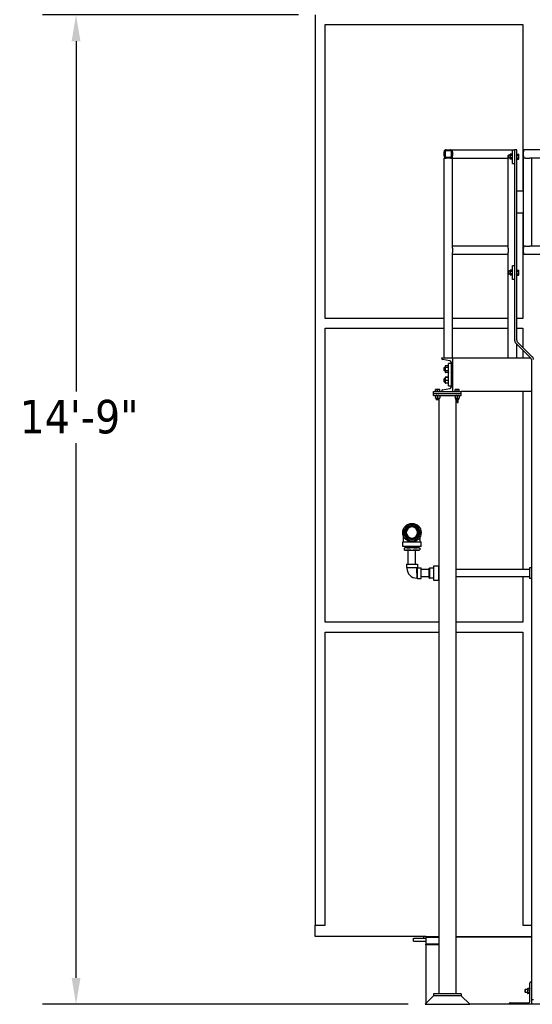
# Model space of a CAD drawing. Header units: inches. Extents: x 36 to 1719, y -84 to 1122.
# Tile 392 of 550: x 1273 to 1365, y 239 to 415. Entities that reach past the tile are written whole.
import ezdxf

# ---------------------------------------------------------------- set-up
doc = ezdxf.new("R2010")
doc.units = ezdxf.units.IN
doc.header["$LTSCALE"] = 48
doc.header["$MEASUREMENT"] = 0
doc.layers.add('Dimension (ANSI)', color=7, linetype='Continuous', lineweight=25)
doc.layers.add('Visible (ANSI)', color=7, linetype='Continuous', lineweight=30)
doc.styles.add('Note Text (ANSI)', font='tahoma.ttf')
doc.dimstyles.new('Architectural (ANSI)', dxfattribs={"dimscale": 48, "dimtxt": 0.125, "dimasz": 0.098425, "dimexe": 0.125, "dimexo": 0.0625, "dimgap": 0.031496, "dimtad": 0, "dimtih": 1, "dimtoh": 1, "dimdec": 4, "dimrnd": 1e-08, "dimzin": 3, "dimdsep": 46, "dimlunit": 4, "dimtxsty": 'Note Text (ANSI)', "dimcen": 0.09, "dimdle": 0.393701, "dimclrd": 256, "dimclre": 256, "dimclrt": 256, "dimadec": 0, "dimazin": 3, "dimtfac": 0.96, "dimtofl": 0, "dimtmove": 0, "dimatfit": 3, "dimfxl": 1, "dimfrac": 2, "dimtolj": 1, "dimtzin": 12, "dimlwd": -1, "dimlwe": -1, "dimarcsym": 0})

# ---------------------------------------------------------------- blocks, each defined once
blk = doc.blocks.new('*D20')
at = {"layer": 'Defpoints', "color": 0, "transparency": 16777216}
for p in [(1326.29, 416.11), (1283.45, 239.11), (1345.95, 239.11)]:
    blk.add_point(p, dxfattribs=at)
at = {"layer": 'Dimension (ANSI)', "transparency": 16777216}
for p, q in [((1323.29, 416.11), (1277.45, 416.11)), ((1283.45, 411.39), (1283.45, 348.74)), ((1283.45, 243.83), (1283.45, 339.48)), ((1342.95, 239.11), (1277.45, 239.11))]:
    blk.add_line(p, q, dxfattribs=at)
for points in [[(1282.66, 411.39), (1284.24, 411.39), (1283.45, 416.11)], [(1282.66, 243.83), (1284.24, 243.83), (1283.45, 239.11)]]:
    blk.add_solid(points, dxfattribs=at)
at = {"layer": 'Dimension (ANSI)', "transparency": 16777216, "insert": (1273.35, 347.23), "char_height": 6, "attachment_point": 1, "style": 'Note Text (ANSI)'}
blk.add_mtext('\\A1;14\'-9"', dxfattribs=at)

msp = doc.modelspace()

# ---------------------------------------------------------------- linework, layer by layer
at = {"layer": 'Visible (ANSI)'}
for p, q in [((1326.28662, 416.10943), (1326.28662, 253.24343)), ((1328.03662, 414.35943), (1363.43617, 414.35943)), ((1328.03662, 361.77609), (1328.03662, 414.35943)), ((1363.43617, 414.35943), (1363.43617, 384.60943)), ((1349.36662, 390.85943), (1349.36662, 391.60943)), ((1349.55412, 391.60943), (1349.55412, 390.85943)), ((1349.74162, 391.98443), (1350.49162, 391.98443)), ((1350.49162, 391.79693), (1349.74162, 391.79693)), ((1350.67912, 390.85943), (1350.67912, 391.60943)), ((1350.86662, 391.98443), (1361.61662, 391.98443)), ((1350.86662, 391.60943), (1350.86662, 391.98443)), ((1350.86662, 391.60943), (1350.86662, 390.85943)), ((1350.86662, 391.60943), (1350.86662, 390.85943)), ((1361.17862, 391.10943), (1361.21211, 391.16744)), ((1361.17862, 391.10943), (1361.17862, 391.05919)), ((1361.17862, 391.05919), (1361.17862, 390.73443)), ((1361.58313, 391.16744), (1361.21211, 391.16744)), ((1361.61662, 391.10943), (1361.58313, 391.16744)), ((1361.61662, 389.48443), (1361.61662, 391.98443)), ((1361.61662, 391.98443), (1361.99162, 391.98443)), ((1362.36662, 391.98443), (1361.99162, 391.98443)), ((1361.99162, 391.98443), (1361.99162, 357.88976)), ((1362.36662, 357.88976), (1362.36662, 391.98443)), ((1362.36662, 391.05919), (1362.36662, 391.16744)), ((1362.36662, 391.16744), (1362.69713, 391.16744)), ((1362.36662, 391.10943), (1362.36662, 391.10943)), ((1362.36662, 390.95093), (1362.36662, 391.05919)), ((1362.73062, 391.10943), (1362.69713, 391.16744)), ((1362.73062, 391.05919), (1362.73062, 391.10943)), ((1362.73062, 390.73443), (1362.73062, 391.05919)), ((1385.57214, 391.98443), (1363.57214, 391.98443)), ((1363.57214, 391.98443), (1363.57214, 391.60943)), ((1363.57214, 390.85943), (1363.57214, 391.60943)), ((1349.36662, 354.73443), (1349.36662, 390.48443)), ((1349.36662, 390.48443), (1349.74162, 390.48443)), ((1349.74162, 390.67193), (1350.49162, 390.67193)), ((1350.49162, 390.48443), (1349.74162, 390.48443)), ((1350.49162, 390.48443), (1349.74162, 390.48443)), ((1350.49162, 390.48443), (1350.86662, 390.48443)), ((1350.86662, 390.48443), (1350.86662, 390.85943)), ((1350.86662, 374.73443), (1350.86662, 390.48443)), ((1350.86662, 390.48443), (1360.86662, 390.48443)), ((1360.86662, 390.93724), (1360.91239, 390.98443)), ((1360.86662, 390.53162), (1360.86662, 390.93724)), ((1360.86662, 390.53162), (1360.91239, 390.48443)), ((1360.86662, 374.73443), (1360.86662, 390.48443)), ((1360.86662, 390.48443), (1360.91239, 390.48443)), ((1360.91239, 390.98443), (1360.91239, 390.48443)), ((1361.17862, 390.98443), (1360.91239, 390.98443)), ((1361.17862, 390.48443), (1360.91239, 390.48443)), ((1361.17862, 390.73443), (1361.17862, 390.40967)), ((1361.17862, 390.40967), (1361.17862, 390.35943)), ((1361.17862, 390.35943), (1361.21211, 390.30141)), ((1361.58313, 390.95093), (1361.21211, 390.95093)), ((1361.58313, 390.51792), (1361.21211, 390.51792)), ((1361.58313, 390.30141), (1361.21211, 390.30141)), ((1361.61662, 390.35943), (1361.58313, 390.30141)), ((1361.61662, 389.48443), (1361.99162, 389.48443)), ((1362.36662, 390.95093), (1362.69713, 390.95093)), ((1362.36662, 390.73443), (1362.36662, 390.95093)), ((1362.36662, 390.51792), (1362.36662, 390.73443)), ((1362.36662, 390.51792), (1362.69713, 390.51792)), ((1362.36662, 390.40967), (1362.36662, 390.51792)), ((1362.36662, 390.30141), (1362.36662, 390.40967)), ((1362.36662, 390.35943), (1362.36662, 390.35943)), ((1362.36662, 390.30141), (1362.69713, 390.30141)), ((1362.73062, 390.35943), (1362.69713, 390.30141)), ((1362.73062, 390.40967), (1362.73062, 390.73443)), ((1362.73062, 390.35943), (1362.73062, 390.40967)), ((1363.57214, 390.85943), (1363.57214, 390.48443)), ((1363.57214, 374.73443), (1363.57214, 390.48443)), ((1363.94714, 390.48443), (1363.57214, 390.48443)), ((1363.94714, 390.48443), (1364.69714, 390.48443)), ((1365.07214, 390.48443), (1364.69714, 390.48443)), ((1384.07214, 390.48443), (1365.07214, 390.48443)), ((1365.07214, 374.73443), (1365.07214, 390.48443)), ((1362.36662, 384.60943), (1363.57214, 384.60943)), ((1363.57214, 380.60943), (1362.36662, 380.60943)), ((1363.43617, 380.60943), (1363.43617, 361.77609)), ((1360.86662, 374.73443), (1350.86662, 374.73443)), ((1350.86662, 374.35943), (1350.86662, 374.73443)), ((1350.86662, 374.35943), (1350.86662, 373.60943)), ((1350.86662, 373.23443), (1350.86662, 373.60943)), ((1360.86662, 374.35943), (1360.86662, 374.73443)), ((1360.86662, 374.35943), (1360.86662, 373.60943)), ((1360.86662, 373.23443), (1360.86662, 373.60943)), ((1363.57214, 374.73443), (1363.57214, 374.35943)), ((1363.94714, 374.73443), (1363.57214, 374.73443)), ((1363.57214, 373.60943), (1363.57214, 374.35943)), ((1363.57214, 373.60943), (1363.57214, 373.23443)), ((1363.94714, 374.73443), (1364.69714, 374.73443)), ((1365.07214, 374.73443), (1364.69714, 374.73443)), ((1384.07214, 374.73443), (1365.07214, 374.73443)), ((1350.86662, 354.73443), (1350.86662, 373.23443)), ((1360.86662, 373.23443), (1350.86662, 373.23443)), ((1360.86662, 370.18724), (1360.86662, 373.23443)), ((1385.57214, 373.23443), (1363.57214, 373.23443)), ((1360.86662, 370.18724), (1360.91239, 370.23443)), ((1360.86662, 369.78162), (1360.86662, 370.18724)), ((1360.91239, 370.23443), (1360.91239, 369.73443)), ((1361.17862, 370.23443), (1360.91239, 370.23443)), ((1361.17862, 370.35943), (1361.21211, 370.41744)), ((1361.17862, 370.35943), (1361.17862, 370.30919)), ((1361.17862, 370.30919), (1361.17862, 369.98443)), ((1361.17862, 369.98443), (1361.17862, 369.65967)), ((1361.58313, 370.41744), (1361.21211, 370.41744)), ((1361.58313, 370.20093), (1361.21211, 370.20093)), ((1361.61662, 370.35943), (1361.58313, 370.41744)), ((1361.99162, 371.23443), (1361.61662, 371.23443)), ((1361.61662, 368.73443), (1361.61662, 371.23443)), ((1362.36662, 370.30919), (1362.36662, 370.41744)), ((1362.36662, 370.41744), (1362.69713, 370.41744)), ((1362.36662, 370.35943), (1362.36662, 370.35943)), ((1362.36662, 370.20093), (1362.36662, 370.30919)), ((1362.36662, 370.20093), (1362.69713, 370.20093)), ((1362.36662, 369.98443), (1362.36662, 370.20093)), ((1362.36662, 369.76792), (1362.36662, 369.98443)), ((1362.73062, 370.35943), (1362.69713, 370.41744)), ((1362.73062, 370.30919), (1362.73062, 370.35943)), ((1362.73062, 369.98443), (1362.73062, 370.30919)), ((1362.73062, 369.65967), (1362.73062, 369.98443)), ((1360.86662, 369.78162), (1360.91239, 369.73443)), ((1360.86662, 354.73443), (1360.86662, 369.78162)), ((1361.17862, 369.73443), (1360.91239, 369.73443)), ((1361.17862, 369.65967), (1361.17862, 369.60943)), ((1361.17862, 369.60943), (1361.21211, 369.55141)), ((1361.58313, 369.76792), (1361.21211, 369.76792)), ((1361.58313, 369.55141), (1361.21211, 369.55141)), ((1361.61662, 369.60943), (1361.58313, 369.55141)), ((1361.99162, 368.73443), (1361.61662, 368.73443)), ((1362.36662, 369.76792), (1362.69713, 369.76792)), ((1362.36662, 369.65967), (1362.36662, 369.76792)), ((1362.36662, 369.55141), (1362.36662, 369.65967)), ((1362.36662, 369.60943), (1362.36662, 369.60943)), ((1362.36662, 369.55141), (1362.69713, 369.55141)), ((1362.73062, 369.60943), (1362.69713, 369.55141)), ((1362.73062, 369.60943), (1362.73062, 369.65967)), ((1349.36662, 361.77609), (1328.03662, 361.77609)), ((1360.86662, 361.77609), (1350.86662, 361.77609)), ((1363.43617, 361.77609), (1362.36662, 361.77609)), ((1328.03662, 360.02609), (1349.36662, 360.02609)), ((1328.03662, 307.44276), (1328.03662, 360.02609)), ((1350.86662, 360.02609), (1360.86662, 360.02609)), ((1362.36662, 360.02609), (1363.43617, 360.02609)), ((1363.43617, 360.02609), (1363.43617, 356.66488)), ((1365.14695, 354.9541), (1362.47645, 357.62459)), ((1362.21129, 357.35943), (1364.88178, 354.68893)), ((1362.36662, 354.73443), (1362.36662, 357.2041)), ((1363.43617, 356.13455), (1363.43617, 354.73443)), ((1348.94662, 354.61341), (1348.94662, 354.73443)), ((1348.94662, 354.73443), (1350.86662, 354.73443)), ((1350.38023, 354.22832), (1349.08981, 354.44426)), ((1350.86662, 354.73443), (1350.86662, 348.73443)), ((1350.86662, 354.73443), (1364.83629, 354.73443)), ((1350.86662, 354.73443), (1350.86662, 354.61341)), ((1364.99162, 354.42377), (1364.99162, 239.98443)), ((1349.36662, 352.99116), (1349.4207, 353.04693)), ((1349.36662, 352.4777), (1349.36662, 352.99116)), ((1349.36662, 352.4777), (1349.4207, 352.42193)), ((1349.4207, 353.04693), (1349.4207, 352.42193)), ((1349.55762, 353.04693), (1349.4207, 353.04693)), ((1349.55762, 352.42193), (1349.4207, 352.42193)), ((1349.55762, 353.26543), (1349.59593, 353.34757)), ((1349.55762, 353.26543), (1349.55762, 353.19429)), ((1349.55762, 353.19429), (1349.55762, 352.73443)), ((1349.55762, 352.73443), (1349.55762, 352.27457)), ((1349.55762, 352.27457), (1349.55762, 352.20343)), ((1350.12831, 353.34757), (1349.59593, 353.34757)), ((1350.12831, 353.041), (1349.59593, 353.041)), ((1350.12831, 352.42785), (1349.59593, 352.42785)), ((1350.16662, 353.26543), (1350.12831, 353.34757)), ((1350.16662, 349.73443), (1350.16662, 353.73443)), ((1350.66662, 353.73443), (1350.16662, 353.73443)), ((1350.66662, 349.57883), (1350.66662, 353.89003)), ((1349.36662, 350.99116), (1349.4207, 351.04693)), ((1349.36662, 350.4777), (1349.36662, 350.99116)), ((1349.4207, 351.04693), (1349.4207, 350.42193)), ((1349.55762, 351.04693), (1349.4207, 351.04693)), ((1349.55762, 352.20343), (1349.59593, 352.12128)), ((1349.55762, 351.26543), (1349.55772, 351.26563)), ((1349.55762, 351.26543), (1349.55762, 351.26522)), ((1349.55762, 351.26522), (1349.55762, 350.98705)), ((1349.55762, 350.98705), (1349.55762, 350.45625)), ((1350.12831, 352.12128), (1349.59593, 352.12128)), ((1350.12831, 351.27374), (1349.59593, 351.27374)), ((1350.12831, 351.2567), (1349.59593, 351.2567)), ((1350.12831, 350.71739), (1349.59593, 350.71739)), ((1350.16662, 352.20343), (1350.12831, 352.12128)), ((1350.16662, 351.26543), (1350.16652, 351.26563)), ((1347.44662, 348.73443), (1352.44662, 348.73443)), ((1347.44662, 348.35943), (1347.44662, 348.73443)), ((1348.00912, 349.09843), (1347.82162, 349.09843)), ((1347.82162, 348.73443), (1347.82162, 349.06494)), ((1348.00912, 348.73443), (1347.82162, 348.73443)), ((1347.82162, 348.73443), (1347.82162, 348.73443)), ((1348.38412, 349.09843), (1348.00912, 349.09843)), ((1348.19662, 348.73443), (1348.00912, 348.73443)), ((1348.19662, 348.73443), (1348.19662, 349.06494)), ((1348.38412, 348.73443), (1348.19662, 348.73443)), ((1348.57162, 349.09843), (1348.38412, 349.09843)), ((1348.57162, 348.73443), (1348.38412, 348.73443)), ((1348.57162, 348.73443), (1348.57162, 349.06494)), ((1348.57162, 348.73443), (1348.57162, 348.73443)), ((1348.94662, 348.73443), (1348.94662, 348.85544)), ((1349.08981, 349.02459), (1350.38023, 349.24053)), ((1349.36662, 350.4777), (1349.4207, 350.42193)), ((1349.55762, 350.42193), (1349.4207, 350.42193)), ((1349.55762, 350.45625), (1349.55762, 350.20343)), ((1349.55762, 350.20343), (1349.55772, 350.20322)), ((1350.12831, 350.19511), (1349.59593, 350.19511)), ((1350.16662, 350.20343), (1350.16652, 350.20322)), ((1350.16662, 349.73443), (1350.66662, 349.73443)), ((1350.86662, 348.85544), (1350.86662, 348.73443)), ((1351.50912, 349.09843), (1351.32162, 349.09843)), ((1351.32162, 348.73443), (1351.32162, 349.06494)), ((1351.50912, 348.73443), (1351.32162, 348.73443)), ((1351.32162, 348.73443), (1351.32162, 348.73443)), ((1351.88412, 349.09843), (1351.50912, 349.09843)), ((1351.69662, 348.73443), (1351.50912, 348.73443)), ((1351.69662, 348.73443), (1351.69662, 349.06494)), ((1351.88412, 348.73443), (1351.69662, 348.73443)), ((1352.07162, 349.09843), (1351.88412, 349.09843)), ((1352.07162, 348.73443), (1351.88412, 348.73443)), ((1352.07162, 348.73443), (1352.07162, 349.06494)), ((1352.07162, 348.73443), (1352.07162, 348.73443)), ((1364.99162, 348.73443), (1352.44662, 348.73443)), ((1352.44662, 348.35943), (1352.44662, 348.73443)), ((1363.43617, 348.73443), (1363.43617, 316.89657)), ((1347.44662, 348.35943), (1352.44662, 348.35943)), ((1347.44662, 348.35943), (1352.44662, 348.35943)), ((1347.44662, 347.98443), (1347.44662, 348.35943)), ((1347.44662, 347.98443), (1352.44662, 347.98443)), ((1347.82162, 347.95093), (1347.82162, 347.57992)), ((1347.82162, 347.54643), (1348.00912, 347.54643)), ((1347.94662, 347.54643), (1347.94662, 347.2802)), ((1347.99381, 347.23443), (1347.94662, 347.2802)), ((1347.94662, 347.2802), (1348.44662, 347.2802)), ((1348.39943, 347.23443), (1347.99381, 347.23443)), ((1348.00912, 347.54643), (1348.38412, 347.54643)), ((1348.19662, 347.95093), (1348.19662, 347.57992)), ((1348.38412, 347.54643), (1348.57162, 347.54643)), ((1348.39943, 347.23443), (1348.44662, 347.2802)), ((1348.44662, 347.54643), (1348.44662, 347.2802)), ((1348.44662, 347.2802), (1348.44662, 240.98443)), ((1348.57162, 347.95093), (1348.57162, 347.57992)), ((1351.32162, 347.95093), (1351.32162, 347.57992)), ((1351.32162, 347.54643), (1351.50912, 347.54643)), ((1351.44662, 347.54643), (1351.44662, 347.2802)), ((1351.44662, 347.2802), (1351.44662, 240.98443)), ((1351.49381, 347.23443), (1351.44662, 347.2802)), ((1351.44662, 347.2802), (1351.94662, 347.2802)), ((1351.89943, 347.23443), (1351.49381, 347.23443)), ((1351.50912, 347.54643), (1351.88412, 347.54643)), ((1351.67862, 347.23443), (1351.67862, 346.85443)), ((1351.69662, 347.95093), (1351.69662, 347.57992)), ((1351.86662, 346.73443), (1351.86662, 347.23443)), ((1351.88412, 347.54643), (1352.07162, 347.54643)), ((1351.89943, 347.23443), (1351.94662, 347.2802)), ((1351.94662, 347.54643), (1351.94662, 347.2802)), ((1352.07162, 347.95093), (1352.07162, 347.57992)), ((1352.44662, 347.98443), (1352.44662, 348.35943)), ((1351.79862, 346.73443), (1351.86662, 346.73443)), ((1343.50537, 324.50535), (1343.50537, 324.59947)), ((1343.69287, 324.59947), (1343.69287, 324.50535)), ((1342.11912, 321.83407), (1342.11912, 322.78752)), ((1343.50537, 322.38866), (1343.50537, 322.48278)), ((1343.69287, 322.48278), (1343.69287, 322.38866)), ((1345.07912, 321.83407), (1345.07912, 322.78752)), ((1341.95912, 320.99407), (1341.95912, 321.83407)), ((1341.95912, 321.83407), (1345.23912, 321.83407)), ((1345.23912, 320.99407), (1341.95912, 320.99407)), ((1342.34912, 320.74407), (1342.18475, 320.70002)), ((1342.18475, 320.70002), (1342.18475, 320.41311)), ((1342.51659, 320.74407), (1342.34912, 320.74407)), ((1342.42254, 320.99407), (1342.41162, 320.74407)), ((1343.59912, 320.74407), (1342.51659, 320.74407)), ((1344.68165, 320.74407), (1343.59912, 320.74407)), ((1344.84912, 320.74407), (1344.68165, 320.74407)), ((1344.7757, 320.99407), (1344.78662, 320.74407)), ((1344.84912, 320.74407), (1345.01349, 320.70002)), ((1345.01349, 320.70002), (1345.01349, 320.41311)), ((1345.23912, 320.99407), (1345.23912, 321.83407)), ((1342.34912, 320.36907), (1342.18475, 320.41311)), ((1342.34912, 320.36907), (1342.51659, 320.36907)), ((1342.51659, 320.36907), (1343.59912, 320.36907)), ((1342.94162, 317.86907), (1342.94162, 320.36907)), ((1343.59912, 320.36907), (1344.68165, 320.36907)), ((1344.25662, 317.86907), (1344.25662, 320.36907)), ((1344.68165, 320.36907), (1344.84912, 320.36907)), ((1344.84912, 320.36907), (1345.01349, 320.41311)), ((1342.62412, 317.86907), (1342.62412, 317.24907)), ((1342.62412, 317.86907), (1344.57412, 317.86907)), ((1342.62412, 317.24907), (1344.57412, 317.24907)), ((1342.70912, 317.24907), (1342.70912, 317.11907)), ((1344.47912, 317.11907), (1344.48912, 317.12907)), ((1344.47912, 316.23657), (1344.47912, 317.11907)), ((1344.48912, 317.24907), (1344.48912, 317.12907)), ((1344.48912, 317.12907), (1344.60912, 317.12907)), ((1344.57412, 317.86907), (1344.57412, 317.24907)), ((1344.60912, 317.21407), (1345.22912, 317.21407)), ((1344.60912, 315.26407), (1344.60912, 317.21407)), ((1345.22912, 315.26407), (1345.22912, 317.21407)), ((1346.7135, 317.12344), (1346.72913, 317.13907)), ((1346.7135, 315.35469), (1346.7135, 317.12344)), ((1346.72913, 317.13907), (1346.72913, 315.33907)), ((1347.4385, 317.13907), (1346.72913, 317.13907)), ((1347.4385, 317.13907), (1347.4535, 317.15407)), ((1347.4385, 317.13907), (1347.4385, 315.33907)), ((1347.4535, 317.48907), (1347.4535, 317.12295)), ((1347.4535, 317.12295), (1347.4535, 316.23907)), ((1348.40987, 317.48907), (1347.47213, 317.48907)), ((1348.4285, 317.12295), (1348.4285, 317.48907)), ((1348.4285, 316.23907), (1348.4285, 317.12295)), ((1364.99162, 317.21407), (1364.65662, 317.21407)), ((1364.65662, 317.21407), (1364.65662, 315.26407)), ((1344.48335, 316.23657), (1344.48257, 315.34407)), ((1344.48258, 315.34907), (1344.60912, 315.34907)), ((1344.60912, 315.26407), (1345.22912, 315.26407)), ((1346.7135, 316.89657), (1345.22912, 316.89657)), ((1346.7135, 315.58157), (1345.22912, 315.58157)), ((1346.7135, 315.35469), (1346.72913, 315.33907)), ((1347.4385, 315.33907), (1346.72913, 315.33907)), ((1347.4385, 315.33907), (1347.4535, 315.32407)), ((1347.4535, 316.23907), (1347.4535, 315.35518)), ((1347.4535, 315.35518), (1347.4535, 314.98907)), ((1348.4285, 316.88149), (1348.44662, 316.88206)), ((1348.4285, 315.35518), (1348.4285, 316.23907)), ((1348.4285, 315.59664), (1348.44662, 315.59607)), ((1348.4285, 314.98907), (1348.4285, 315.35518)), ((1364.65662, 316.89657), (1351.44662, 316.89657)), ((1364.65662, 315.58157), (1351.44662, 315.58157)), ((1363.43617, 315.58157), (1363.43617, 307.44276)), ((1364.99162, 315.26407), (1364.65662, 315.26407)), ((1347.47213, 314.98907), (1348.40987, 314.98907)), ((1348.44662, 307.44276), (1328.03662, 307.44276)), ((1363.43617, 307.44276), (1351.44662, 307.44276)), ((1328.03662, 305.69276), (1348.44662, 305.69276)), ((1328.03662, 253.24343), (1328.03662, 305.69276)), ((1351.44662, 305.69276), (1363.43617, 305.69276)), ((1363.43617, 305.69276), (1363.43617, 253.24343)), ((1326.28662, 253.24343), (1328.03662, 253.24343)), ((1326.28662, 251.24393), (1326.28662, 253.24343)), ((1363.43617, 253.24343), (1364.99162, 253.24343)), ((1346.09912, 251.24393), (1326.28662, 251.24393)), ((1343.91162, 250.92443), (1346.09912, 250.92443)), ((1343.91162, 250.42443), (1343.91162, 250.92443)), ((1343.91162, 250.42443), (1346.09912, 250.42443)), ((1345.66162, 251.24393), (1345.66162, 250.92443)), ((1346.09912, 251.24393), (1346.09912, 251.10943)), ((1346.09912, 251.24393), (1348.44662, 251.24393)), ((1346.09912, 251.10943), (1348.44662, 251.10943)), ((1346.09912, 251.10943), (1346.09912, 249.85943)), ((1351.44662, 251.24393), (1364.99162, 251.24393)), ((1364.99162, 251.10943), (1351.44662, 251.10943)), ((1364.99162, 251.10943), (1351.44662, 251.10943)), ((1346.09912, 249.72161), (1346.09912, 249.85943)), ((1348.44662, 249.85943), (1346.09912, 249.85943)), ((1348.44662, 249.72161), (1346.09912, 249.72161)), ((1346.09912, 249.72161), (1346.09912, 239.26193)), ((1364.93162, 243.10943), (1364.99162, 243.10943)), ((1364.99162, 243.10943), (1364.99162, 239.10943)), ((1363.86662, 241.68724), (1363.91239, 241.73443)), ((1363.86662, 241.28162), (1363.86662, 241.68724)), ((1363.91239, 241.73443), (1363.91239, 241.23443)), ((1364.30362, 241.73443), (1363.91239, 241.73443)), ((1364.30362, 241.85943), (1364.32333, 241.89356)), ((1364.30362, 241.85943), (1364.30362, 241.78615)), ((1364.30362, 241.78615), (1364.30362, 241.44244)), ((1364.30362, 241.44244), (1364.30362, 241.14072)), ((1364.70813, 241.91472), (1364.33711, 241.91472)), ((1364.70813, 241.65758), (1364.33711, 241.65758)), ((1364.74162, 241.85943), (1364.72191, 241.89356)), ((1364.74162, 239.73943), (1364.74162, 242.91943)), ((1347.44662, 240.60943), (1345.94662, 239.10943)), ((1352.44662, 240.98443), (1347.44662, 240.98443)), ((1347.44662, 240.98443), (1347.44662, 240.60943)), ((1352.44662, 240.60943), (1347.44662, 240.60943)), ((1352.44662, 240.60943), (1347.44662, 240.60943)), ((1352.44662, 240.98443), (1352.44662, 240.60943)), ((1352.44662, 240.60943), (1353.94662, 239.10943)), ((1363.86662, 241.28162), (1363.91239, 241.23443)), ((1364.30362, 241.23443), (1363.91239, 241.23443)), ((1364.30362, 241.14072), (1364.30362, 241.10943)), ((1364.30362, 241.10943), (1364.32333, 241.07529)), ((1364.70813, 241.22729), (1364.33711, 241.22729)), ((1364.70813, 241.05414), (1364.33711, 241.05414)), ((1364.74162, 241.10943), (1364.72191, 241.07529)), ((1364.99162, 239.98443), (1365.36662, 239.98443)), ((1345.94662, 239.10943), (1353.94662, 239.10943)), ((1360.99162, 239.10943), (1353.94662, 239.10943)), ((1360.99162, 239.10943), (1360.99162, 239.16943)), ((1364.99162, 239.10943), (1360.99162, 239.10943)), ((1361.18162, 239.35943), (1364.36162, 239.35943)), ((1383.74162, 239.10943), (1364.99162, 239.10943))]:
    msp.add_line(p, q, dxfattribs=at)
for radius in [1.64, 1.14583]:
    msp.add_circle((1343.59912, 323.49407), radius, dxfattribs=at)
for centre, radius, start, end in [((1349.74162, 391.60943), 0.375, 90, 180), ((1349.74162, 391.60943), 0.1875, 90, 180), ((1350.49162, 391.60943), 0.375, 0, 90), ((1350.49162, 391.60943), 0.1875, 0, 90), ((1349.74162, 390.85943), 0.375, 180, 270), ((1349.74162, 390.85943), 0.1875, 180, 270), ((1350.49162, 390.85943), 0.1875, 270, 0), ((1350.49162, 390.85943), 0.375, 270, 0), ((1362.74162, 357.88976), 0.75, 180, 225), ((1362.74162, 357.88976), 0.375, 180, 225), ((1349.11812, 354.61341), 0.1715, 180, 260.5), ((1350.32362, 353.89003), 0.343, 0, 80.5), ((1364.61662, 354.42377), 0.375, 0, 45), ((1364.61662, 354.42377), 0.75, 0, 45), ((1349.11812, 348.85544), 0.1715, 99.5, 180), ((1350.32362, 349.57883), 0.343, 279.5, 0), ((1351.79862, 346.85443), 0.12, 180, 270), ((1343.59912, 323.49407), 1.375, 150, 210), ((1343.59912, 323.49407), 1.375, 90, 150), ((1343.59912, 323.49407), 1.125, 94.7801918, 265.2198082), ((1343.59912, 323.49407), 1.10937, 94.8476785, 265.1523215), ((1343.59912, 323.49407), 1.01562, 95.2963809, 264.7036191), ((1343.59912, 323.49407), 1, 95.379379, 264.620621), ((1343.59912, 323.49407), 1.125, 85.2198082, 94.7801918), ((1343.59912, 323.49407), 1, 84.620621, 95.379379), ((1343.59912, 323.49407), 1.375, 30, 90), ((1343.59912, 323.49407), 1.125, 274.7801918, 85.2198082), ((1343.59912, 323.49407), 1.10937, 274.8476785, 85.1523215), ((1343.59912, 323.49407), 1.01562, 275.2963809, 84.7036191), ((1343.59912, 323.49407), 1, 275.379379, 84.620621), ((1343.59912, 323.49407), 1.375, 330, 30), ((1343.59912, 323.49407), 1.375, 210, 270), ((1343.59912, 323.49407), 1, 264.620621, 275.379379), ((1343.59912, 323.49407), 1.125, 265.2198082, 274.7801918), ((1343.59912, 323.49407), 1.375, 270, 330), ((1344.48412, 317.11907), 1.775, 180, 269.95), ((1364.93162, 242.91943), 0.19, 90, 180), ((1364.36162, 239.73943), 0.38, 270, 0), ((1361.18162, 239.16943), 0.19, 90, 180)]:
    msp.add_arc(centre, radius, start, end, dxfattribs=at)
for points, weights in [([(1361.21211, 391.16744), (1361.17862, 391.10943), (1361.17862, 391.05919)], [1, 1.0379548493, 1]), ([(1361.17862, 391.05919), (1361.17862, 391.00895), (1361.21211, 390.95093)], [1, 1.0379548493, 1]), ([(1361.61662, 391.05919), (1361.61662, 391.10943), (1361.58313, 391.16744)], [1, 1.0379548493, 1]), ([(1361.58313, 390.95093), (1361.61662, 391.00895), (1361.61662, 391.05919)], [1, 1.0379548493, 1]), ([(1362.73062, 391.05919), (1362.73062, 391.10943), (1362.69713, 391.16744)], [1, 1.0379548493, 1]), ([(1362.69713, 390.95093), (1362.73062, 391.00895), (1362.73062, 391.05919)], [1, 1.0379548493, 1]), ([(1361.21211, 390.95093), (1361.17862, 390.83491), (1361.17862, 390.73443)], [1, 1.0379548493, 1]), ([(1361.17862, 390.73443), (1361.17862, 390.63395), (1361.21211, 390.51792)], [1, 1.0379548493, 1]), ([(1361.21211, 390.51792), (1361.17862, 390.45991), (1361.17862, 390.40967)], [1, 1.0379548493, 1]), ([(1361.17862, 390.40967), (1361.17862, 390.35943), (1361.21211, 390.30141)], [1, 1.0379548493, 1]), ([(1361.61662, 390.73443), (1361.61662, 390.83491), (1361.58313, 390.95093)], [1, 1.0379548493, 1]), ([(1361.58313, 390.51792), (1361.61662, 390.63395), (1361.61662, 390.73443)], [1, 1.0379548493, 1]), ([(1361.61662, 390.40967), (1361.61662, 390.45991), (1361.58313, 390.51792)], [1, 1.0379548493, 1]), ([(1361.58313, 390.30141), (1361.61662, 390.35943), (1361.61662, 390.40967)], [1, 1.0379548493, 1]), ([(1362.73062, 390.73443), (1362.73062, 390.83491), (1362.69713, 390.95093)], [1, 1.0379548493, 1]), ([(1362.69713, 390.51792), (1362.73062, 390.63395), (1362.73062, 390.73443)], [1, 1.0379548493, 1]), ([(1362.73062, 390.40967), (1362.73062, 390.45991), (1362.69713, 390.51792)], [1, 1.0379548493, 1]), ([(1362.69713, 390.30141), (1362.73062, 390.35943), (1362.73062, 390.40967)], [1, 1.0379548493, 1]), ([(1361.21211, 370.41744), (1361.17862, 370.35943), (1361.17862, 370.30919)], [1, 1.0379548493, 1]), ([(1361.17862, 370.30919), (1361.17862, 370.25895), (1361.21211, 370.20093)], [1, 1.0379548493, 1]), ([(1361.21211, 370.20093), (1361.17862, 370.08491), (1361.17862, 369.98443)], [1, 1.0379548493, 1]), ([(1361.17862, 369.98443), (1361.17862, 369.88395), (1361.21211, 369.76792)], [1, 1.0379548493, 1]), ([(1361.61662, 370.30919), (1361.61662, 370.35943), (1361.58313, 370.41744)], [1, 1.0379548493, 1]), ([(1361.58313, 370.20093), (1361.61662, 370.25895), (1361.61662, 370.30919)], [1, 1.0379548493, 1]), ([(1361.61662, 369.98443), (1361.61662, 370.08491), (1361.58313, 370.20093)], [1, 1.0379548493, 1]), ([(1361.58313, 369.76792), (1361.61662, 369.88395), (1361.61662, 369.98443)], [1, 1.0379548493, 1]), ([(1362.73062, 370.30919), (1362.73062, 370.35943), (1362.69713, 370.41744)], [1, 1.0379548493, 1]), ([(1362.69713, 370.20093), (1362.73062, 370.25895), (1362.73062, 370.30919)], [1, 1.0379548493, 1]), ([(1362.73062, 369.98443), (1362.73062, 370.08491), (1362.69713, 370.20093)], [1, 1.0379548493, 1]), ([(1362.69713, 369.76792), (1362.73062, 369.88395), (1362.73062, 369.98443)], [1, 1.0379548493, 1]), ([(1361.21211, 369.76792), (1361.17862, 369.70991), (1361.17862, 369.65967)], [1, 1.0379548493, 1]), ([(1361.17862, 369.65967), (1361.17862, 369.60943), (1361.21211, 369.55141)], [1, 1.0379548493, 1]), ([(1361.61662, 369.65967), (1361.61662, 369.70991), (1361.58313, 369.76792)], [1, 1.0379548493, 1]), ([(1361.58313, 369.55141), (1361.61662, 369.60943), (1361.61662, 369.65967)], [1, 1.0379548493, 1]), ([(1362.73062, 369.65967), (1362.73062, 369.70991), (1362.69713, 369.76792)], [1, 1.0379548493, 1]), ([(1362.69713, 369.55141), (1362.73062, 369.60943), (1362.73062, 369.65967)], [1, 1.0379548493, 1]), ([(1349.59593, 353.34757), (1349.55762, 353.26543), (1349.55762, 353.19429)], [1, 1.0379548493, 1]), ([(1349.55762, 353.19429), (1349.55762, 353.12315), (1349.59593, 353.041)], [1, 1.0379548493, 1]), ([(1349.59593, 353.041), (1349.55762, 352.87671), (1349.55762, 352.73443)], [1, 1.0379548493, 1]), ([(1349.55762, 352.73443), (1349.55762, 352.59215), (1349.59593, 352.42785)], [1, 1.0379548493, 1]), ([(1349.59593, 352.42785), (1349.55762, 352.34571), (1349.55762, 352.27457)], [1, 1.0379548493, 1]), ([(1349.55762, 352.27457), (1349.55762, 352.20343), (1349.59593, 352.12128)], [1, 1.0379548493, 1]), ([(1350.16662, 353.19429), (1350.16662, 353.26543), (1350.12831, 353.34757)], [1, 1.0379548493, 1]), ([(1350.12831, 353.041), (1350.16662, 353.12315), (1350.16662, 353.19429)], [1, 1.0379548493, 1]), ([(1350.16662, 352.73443), (1350.16662, 352.87671), (1350.12831, 353.041)], [1, 1.0379548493, 1]), ([(1350.12831, 352.42785), (1350.16662, 352.59215), (1350.16662, 352.73443)], [1, 1.0379548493, 1]), ([(1350.16662, 352.27457), (1350.16662, 352.34571), (1350.12831, 352.42785)], [1, 1.0379548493, 1]), ([(1350.12831, 352.12128), (1350.16662, 352.20343), (1350.16662, 352.27457)], [1, 1.0379548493, 1]), ([(1349.59593, 351.27374), (1349.55762, 351.26918), (1349.55762, 351.26522)], [1, 1.0379548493, 1]), ([(1349.55762, 351.26522), (1349.55762, 351.26127), (1349.59593, 351.2567)], [1, 1.0379548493, 1]), ([(1349.59593, 351.2567), (1349.55762, 351.1122), (1349.55762, 350.98705)], [1, 1.0379548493, 1]), ([(1349.55762, 350.98705), (1349.55762, 350.8619), (1349.59593, 350.71739)], [1, 1.0379548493, 1]), ([(1349.59593, 350.71739), (1349.55762, 350.57745), (1349.55762, 350.45625)], [1, 1.0379548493, 1]), ([(1350.16662, 351.26522), (1350.16662, 351.26918), (1350.12831, 351.27374)], [1, 1.0379548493, 1]), ([(1350.12831, 351.2567), (1350.16662, 351.26127), (1350.16662, 351.26522)], [1, 1.0379548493, 1]), ([(1350.16662, 350.98705), (1350.16662, 351.1122), (1350.12831, 351.2567)], [1, 1.0379548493, 1]), ([(1350.12831, 350.71739), (1350.16662, 350.8619), (1350.16662, 350.98705)], [1, 1.0379548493, 1]), ([(1350.16662, 350.45625), (1350.16662, 350.57745), (1350.12831, 350.71739)], [1, 1.0379548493, 1]), ([(1347.82162, 349.06494), (1347.82162, 349.09843), (1347.82162, 349.09843)], [1, 1.0379548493, 1]), ([(1348.00912, 349.09843), (1347.9221, 349.09843), (1347.82162, 349.06494)], [1, 1.0379548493, 1]), ([(1348.19662, 349.06494), (1348.09614, 349.09843), (1348.00912, 349.09843)], [1, 1.0379548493, 1]), ([(1348.38412, 349.09843), (1348.2971, 349.09843), (1348.19662, 349.06494)], [1, 1.0379548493, 1]), ([(1348.57162, 349.06494), (1348.47114, 349.09843), (1348.38412, 349.09843)], [1, 1.0379548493, 1]), ([(1348.57162, 349.09843), (1348.57162, 349.09843), (1348.57162, 349.06494)], [1, 1.0379548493, 1]), ([(1349.55762, 350.45625), (1349.55762, 350.33506), (1349.59593, 350.19511)], [1, 1.0379548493, 1]), ([(1349.59593, 350.19511), (1349.55947, 350.19946), (1349.55772, 350.20322)], [1, 1.03605488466, 1.00360971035]), ([(1350.12831, 350.19511), (1350.16662, 350.33506), (1350.16662, 350.45625)], [1, 1.0379548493, 1]), ([(1350.16652, 350.20322), (1350.16477, 350.19946), (1350.12831, 350.19511)], [1.00360971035, 1.03605488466, 1]), ([(1351.32162, 349.06494), (1351.32162, 349.09843), (1351.32162, 349.09843)], [1, 1.0379548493, 1]), ([(1351.50912, 349.09843), (1351.4221, 349.09843), (1351.32162, 349.06494)], [1, 1.0379548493, 1]), ([(1351.69662, 349.06494), (1351.59614, 349.09843), (1351.50912, 349.09843)], [1, 1.0379548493, 1]), ([(1351.88412, 349.09843), (1351.7971, 349.09843), (1351.69662, 349.06494)], [1, 1.0379548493, 1]), ([(1352.07162, 349.06494), (1351.97114, 349.09843), (1351.88412, 349.09843)], [1, 1.0379548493, 1]), ([(1352.07162, 349.09843), (1352.07162, 349.09843), (1352.07162, 349.06494)], [1, 1.0379548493, 1]), ([(1347.82162, 347.95093), (1347.82162, 347.98443), (1347.82162, 347.98443)], [1, 1.0379548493, 1]), ([(1348.00912, 347.98443), (1347.9221, 347.98443), (1347.82162, 347.95093)], [1, 1.0379548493, 1]), ([(1347.82162, 347.57992), (1347.9221, 347.54643), (1348.00912, 347.54643)], [1, 1.0379548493, 1]), ([(1347.82162, 347.54643), (1347.82162, 347.54643), (1347.82162, 347.57992)], [1, 1.0379548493, 1]), ([(1348.19662, 347.95093), (1348.09614, 347.98443), (1348.00912, 347.98443)], [1, 1.0379548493, 1]), ([(1348.00912, 347.54643), (1348.09614, 347.54643), (1348.19662, 347.57992)], [1, 1.0379548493, 1]), ([(1348.38412, 347.98443), (1348.2971, 347.98443), (1348.19662, 347.95093)], [1, 1.0379548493, 1]), ([(1348.19662, 347.57992), (1348.2971, 347.54643), (1348.38412, 347.54643)], [1, 1.0379548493, 1]), ([(1348.57162, 347.95093), (1348.47114, 347.98443), (1348.38412, 347.98443)], [1, 1.0379548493, 1]), ([(1348.38412, 347.54643), (1348.47114, 347.54643), (1348.57162, 347.57992)], [1, 1.0379548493, 1]), ([(1348.57162, 347.98443), (1348.57162, 347.98443), (1348.57162, 347.95093)], [1, 1.0379548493, 1]), ([(1348.57162, 347.57992), (1348.57162, 347.54643), (1348.57162, 347.54643)], [1, 1.0379548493, 1]), ([(1351.32162, 347.95093), (1351.32162, 347.98443), (1351.32162, 347.98443)], [1, 1.0379548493, 1]), ([(1351.50912, 347.98443), (1351.4221, 347.98443), (1351.32162, 347.95093)], [1, 1.0379548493, 1]), ([(1351.32162, 347.57992), (1351.4221, 347.54643), (1351.50912, 347.54643)], [1, 1.0379548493, 1]), ([(1351.32162, 347.54643), (1351.32162, 347.54643), (1351.32162, 347.57992)], [1, 1.0379548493, 1]), ([(1351.69662, 347.95093), (1351.59614, 347.98443), (1351.50912, 347.98443)], [1, 1.0379548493, 1]), ([(1351.50912, 347.54643), (1351.59614, 347.54643), (1351.69662, 347.57992)], [1, 1.0379548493, 1]), ([(1351.88412, 347.98443), (1351.7971, 347.98443), (1351.69662, 347.95093)], [1, 1.0379548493, 1]), ([(1351.69662, 347.57992), (1351.7971, 347.54643), (1351.88412, 347.54643)], [1, 1.0379548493, 1]), ([(1352.07162, 347.95093), (1351.97114, 347.98443), (1351.88412, 347.98443)], [1, 1.0379548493, 1]), ([(1351.88412, 347.54643), (1351.97114, 347.54643), (1352.07162, 347.57992)], [1, 1.0379548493, 1]), ([(1352.07162, 347.98443), (1352.07162, 347.98443), (1352.07162, 347.95093)], [1, 1.0379548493, 1]), ([(1352.07162, 347.57992), (1352.07162, 347.54643), (1352.07162, 347.54643)], [1, 1.0379548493, 1]), ([(1342.04749, 323.55657), (1342.23887, 323.88805), (1342.40833, 324.18157)], [1.0414979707, 1.05302826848, 1]), ([(1342.40833, 324.18157), (1342.5778, 324.47508), (1342.76918, 324.80657)], [1, 1.05302826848, 1.0414979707]), ([(1342.87743, 324.86907), (1343.2602, 324.86907), (1343.59912, 324.86907)], [1.0414979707, 1.05302826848, 1]), ([(1343.50537, 324.59947), (1343.50537, 324.60726), (1343.50537, 324.61515)], [1, 1.00004890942, 1.00004856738]), ([(1343.50537, 324.48966), (1343.50537, 324.49745), (1343.50537, 324.50535)], [1.00006158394, 1.00006110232, 1]), ([(1343.59912, 324.86907), (1343.93804, 324.86907), (1344.32081, 324.86907)], [1, 1.05302826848, 1.0414979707]), ([(1343.69287, 324.61515), (1343.69287, 324.60726), (1343.69287, 324.59947)], [1.00004856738, 1.00004890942, 1]), ([(1343.69287, 324.50535), (1343.69287, 324.49745), (1343.69287, 324.48966)], [1, 1.00006110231, 1.00006158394]), ([(1344.42906, 324.80657), (1344.62044, 324.47508), (1344.7899, 324.18157)], [1.0414979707, 1.05302826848, 1]), ([(1344.7899, 324.18157), (1344.95937, 323.88805), (1345.15075, 323.55657)], [1, 1.05302826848, 1.0414979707]), ([(1342.40833, 322.80657), (1342.23887, 323.10008), (1342.04749, 323.43157)], [1, 1.05302826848, 1.0414979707]), ([(1342.76918, 322.18157), (1342.5778, 322.51305), (1342.40833, 322.80657)], [1.0414979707, 1.05302826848, 1]), ([(1343.50537, 322.48278), (1343.50537, 322.49068), (1343.50537, 322.49847)], [1, 1.00006110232, 1.00006158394]), ([(1343.50537, 322.37298), (1343.50537, 322.38087), (1343.50537, 322.38866)], [1.00004856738, 1.00004890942, 1]), ([(1343.69287, 322.49847), (1343.69287, 322.49068), (1343.69287, 322.48278)], [1.00006158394, 1.00006110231, 1]), ([(1343.69287, 322.38866), (1343.69287, 322.38087), (1343.69287, 322.37298)], [1, 1.00004890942, 1.00004856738]), ([(1344.7899, 322.80657), (1344.62044, 322.51305), (1344.42906, 322.18157)], [1, 1.05302826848, 1.0414979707]), ([(1345.15075, 323.43157), (1344.95937, 323.10008), (1344.7899, 322.80657)], [1.0414979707, 1.05302826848, 1]), ([(1342.51659, 320.74407), (1342.37149, 320.74407), (1342.20987, 320.70591)], [1, 1.0796639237, 1.10285189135]), ([(1342.82331, 320.70591), (1342.66168, 320.74407), (1342.51659, 320.74407)], [1.10285189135, 1.0796639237, 1]), ([(1343.59912, 322.11907), (1343.2602, 322.11907), (1342.87743, 322.11907)], [1, 1.05302826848, 1.0414979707]), ([(1343.59912, 320.74407), (1343.30893, 320.74407), (1342.98569, 320.70591)], [1, 1.0796639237, 1.10285189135]), ([(1344.32081, 322.11907), (1343.93804, 322.11907), (1343.59912, 322.11907)], [1.0414979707, 1.05302826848, 1]), ([(1344.21255, 320.70591), (1343.88931, 320.74407), (1343.59912, 320.74407)], [1.10285189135, 1.0796639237, 1]), ([(1344.68165, 320.74407), (1344.53656, 320.74407), (1344.37493, 320.70591)], [1, 1.0796639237, 1.10285189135]), ([(1344.98837, 320.70591), (1344.82675, 320.74407), (1344.68165, 320.74407)], [1.10285189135, 1.0796639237, 1]), ([(1342.20987, 320.40722), (1342.37149, 320.36907), (1342.51659, 320.36907)], [1.10285189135, 1.0796639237, 1]), ([(1342.51659, 320.36907), (1342.66168, 320.36907), (1342.82331, 320.40722)], [1, 1.0796639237, 1.10285189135]), ([(1342.98569, 320.40722), (1343.30893, 320.36907), (1343.59912, 320.36907)], [1.10285189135, 1.0796639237, 1]), ([(1343.59912, 320.36907), (1343.88931, 320.36907), (1344.21255, 320.40722)], [1, 1.0796639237, 1.10285189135]), ([(1344.37493, 320.40722), (1344.53656, 320.36907), (1344.68165, 320.36907)], [1.10285189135, 1.0796639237, 1]), ([(1344.68165, 320.36907), (1344.82675, 320.36907), (1344.98837, 320.40722)], [1, 1.0796639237, 1.10285189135]), ([(1347.4535, 317.48907), (1347.4535, 317.48907), (1347.47213, 317.48907)], [1, 1.05512060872, 1.07707509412]), ([(1347.47213, 317.45245), (1347.4535, 317.28234), (1347.4535, 317.12295)], [1.07707509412, 1.05512060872, 1]), ([(1347.4535, 317.12295), (1347.4535, 316.96355), (1347.47213, 316.79344)], [1, 1.05512060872, 1.07707509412]), ([(1348.40987, 317.48907), (1348.4285, 317.48907), (1348.4285, 317.48907)], [1.07707509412, 1.05512060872, 1]), ([(1348.4285, 317.12295), (1348.4285, 317.28234), (1348.40987, 317.45245)], [1, 1.05512060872, 1.07707509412]), ([(1348.40987, 316.79344), (1348.4285, 316.96355), (1348.4285, 317.12295)], [1.07707509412, 1.05512060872, 1]), ([(1347.47213, 316.70506), (1347.4535, 316.46448), (1347.4535, 316.23907)], [1.07707509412, 1.05512060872, 1]), ([(1347.4535, 316.23907), (1347.4535, 316.01365), (1347.47213, 315.77308)], [1, 1.05512060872, 1.07707509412]), ([(1347.47213, 315.68469), (1347.4535, 315.51458), (1347.4535, 315.35518)], [1.07707509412, 1.05512060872, 1]), ([(1347.4535, 315.35518), (1347.4535, 315.19579), (1347.47213, 315.02568)], [1, 1.05512060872, 1.07707509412]), ([(1348.4285, 316.23907), (1348.4285, 316.46448), (1348.40987, 316.70506)], [1, 1.05512060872, 1.07707509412]), ([(1348.40987, 315.77308), (1348.4285, 316.01365), (1348.4285, 316.23907)], [1.07707509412, 1.05512060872, 1]), ([(1348.4285, 315.35518), (1348.4285, 315.51458), (1348.40987, 315.68469)], [1, 1.05512060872, 1.07707509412]), ([(1348.40987, 315.02568), (1348.4285, 315.19579), (1348.4285, 315.35518)], [1.07707509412, 1.05512060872, 1]), ([(1347.47213, 314.98907), (1347.4535, 314.98907), (1347.4535, 314.98907)], [1.07707509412, 1.05512060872, 1]), ([(1348.4285, 314.98907), (1348.4285, 314.98907), (1348.40987, 314.98907)], [1, 1.05512060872, 1.07707509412]), ([(1364.33711, 241.91472), (1364.30362, 241.84582), (1364.30362, 241.78615)], [1, 1.0379548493, 1]), ([(1364.30362, 241.78615), (1364.30362, 241.72648), (1364.33711, 241.65758)], [1, 1.0379548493, 1]), ([(1364.33711, 241.65758), (1364.30362, 241.54229), (1364.30362, 241.44244)], [1, 1.0379548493, 1]), ([(1364.30362, 241.44244), (1364.30362, 241.34259), (1364.33711, 241.22729)], [1, 1.0379548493, 1]), ([(1364.32333, 241.89356), (1364.32926, 241.90384), (1364.33711, 241.91472)], [1.01335315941, 1.00864620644, 1]), ([(1364.74162, 241.78615), (1364.74162, 241.84582), (1364.70813, 241.91472)], [1, 1.0379548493, 1]), ([(1364.70813, 241.91472), (1364.71598, 241.90384), (1364.72191, 241.89356)], [1, 1.00864620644, 1.01335315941]), ([(1364.70813, 241.65758), (1364.74162, 241.72648), (1364.74162, 241.78615)], [1, 1.0379548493, 1]), ([(1364.74162, 241.44244), (1364.74162, 241.54229), (1364.70813, 241.65758)], [1, 1.0379548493, 1]), ([(1364.70813, 241.22729), (1364.74162, 241.34259), (1364.74162, 241.44244)], [1, 1.0379548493, 1]), ([(1364.33711, 241.22729), (1364.30362, 241.1809), (1364.30362, 241.14072)], [1, 1.0379548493, 1]), ([(1364.30362, 241.14072), (1364.30362, 241.10053), (1364.33711, 241.05414)], [1, 1.0379548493, 1]), ([(1364.74162, 241.14072), (1364.74162, 241.1809), (1364.70813, 241.22729)], [1, 1.0379548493, 1]), ([(1364.70813, 241.05414), (1364.74162, 241.10053), (1364.74162, 241.14072)], [1, 1.0379548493, 1])]:
    msp.add_rational_spline(points, weights, degree=2, dxfattribs=at)
for points, knots in [([(1342.76918, 324.80657), (1342.77141, 324.81044), (1342.77386, 324.8142), (1342.78688, 324.83201), (1342.80045, 324.84396), (1342.82942, 324.86068), (1342.84654, 324.86646), (1342.86848, 324.86883), (1342.87296, 324.86907), (1342.87743, 324.86907)], [-0.6749072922, -0.6749072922, -0.6749072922, -0.6749072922, -0.6423484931, -0.6423484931, -0.5149115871, -0.5149115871, -0.3874746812, -0.3874746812, -0.3549158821, -0.3549158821, -0.3549158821, -0.3549158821]), ([(1344.32081, 324.86907), (1344.32528, 324.86907), (1344.32976, 324.86883), (1344.3517, 324.86646), (1344.36882, 324.86068), (1344.39779, 324.84396), (1344.41136, 324.83201), (1344.42438, 324.8142), (1344.42683, 324.81044), (1344.42906, 324.80657)], [-0.6749072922, -0.6749072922, -0.6749072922, -0.6749072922, -0.6423484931, -0.6423484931, -0.5149115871, -0.5149115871, -0.3874746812, -0.3874746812, -0.3549158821, -0.3549158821, -0.3549158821, -0.3549158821]), ([(1342.04749, 323.43157), (1342.04526, 323.43544), (1342.04322, 323.43944), (1342.0343, 323.45962), (1342.03074, 323.47734), (1342.03074, 323.51079), (1342.0343, 323.52851), (1342.04322, 323.54869), (1342.04526, 323.5527), (1342.04749, 323.55657)], [-0.6749072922, -0.6749072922, -0.6749072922, -0.6749072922, -0.6423484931, -0.6423484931, -0.5149115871, -0.5149115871, -0.3874746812, -0.3874746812, -0.3549158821, -0.3549158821, -0.3549158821, -0.3549158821]), ([(1345.15075, 323.55657), (1345.15298, 323.5527), (1345.15502, 323.54869), (1345.16394, 323.52851), (1345.1675, 323.51079), (1345.1675, 323.47734), (1345.16394, 323.45962), (1345.15502, 323.43944), (1345.15298, 323.43544), (1345.15075, 323.43157)], [-0.6749072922, -0.6749072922, -0.6749072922, -0.6749072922, -0.6423484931, -0.6423484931, -0.5149115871, -0.5149115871, -0.3874746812, -0.3874746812, -0.3549158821, -0.3549158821, -0.3549158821, -0.3549158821]), ([(1342.20987, 320.70591), (1342.20704, 320.70524), (1342.20442, 320.70462), (1342.19055, 320.70136), (1342.18475, 320.70002), (1342.18475, 320.70002)], [0.5643682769, 0.5643682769, 0.5643682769, 0.5643682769, 0.6057272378, 0.6057272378, 0.8049583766, 0.8049583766, 0.8049583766, 0.8049583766]), ([(1342.87743, 322.11907), (1342.87296, 322.11907), (1342.86848, 322.11931), (1342.84654, 322.12167), (1342.82942, 322.12745), (1342.80045, 322.14417), (1342.78688, 322.15612), (1342.77386, 322.17393), (1342.77141, 322.1777), (1342.76918, 322.18157)], [-0.6749072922, -0.6749072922, -0.6749072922, -0.6749072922, -0.6423484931, -0.6423484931, -0.5149115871, -0.5149115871, -0.3874746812, -0.3874746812, -0.3549158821, -0.3549158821, -0.3549158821, -0.3549158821]), ([(1342.98569, 320.70591), (1342.98002, 320.70524), (1342.97433, 320.70462), (1342.94139, 320.70136), (1342.91458, 320.70002), (1342.86929, 320.70002), (1342.84828, 320.70136), (1342.8292, 320.70462), (1342.82614, 320.70524), (1342.82331, 320.70591)], [0.5643682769, 0.5643682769, 0.5643682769, 0.5643682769, 0.6057272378, 0.6057272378, 0.8049583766, 0.8049583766, 1.0041895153, 1.0041895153, 1.0455484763, 1.0455484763, 1.0455484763, 1.0455484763]), ([(1344.37493, 320.70591), (1344.3721, 320.70524), (1344.36904, 320.70462), (1344.34996, 320.70136), (1344.32895, 320.70002), (1344.28366, 320.70002), (1344.25685, 320.70136), (1344.22391, 320.70462), (1344.21822, 320.70524), (1344.21255, 320.70591)], [0.5643682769, 0.5643682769, 0.5643682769, 0.5643682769, 0.6057272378, 0.6057272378, 0.8049583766, 0.8049583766, 1.0041895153, 1.0041895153, 1.0455484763, 1.0455484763, 1.0455484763, 1.0455484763]), ([(1344.42906, 322.18157), (1344.42683, 322.1777), (1344.42438, 322.17393), (1344.41136, 322.15612), (1344.39779, 322.14417), (1344.36882, 322.12745), (1344.3517, 322.12167), (1344.32976, 322.11931), (1344.32528, 322.11907), (1344.32081, 322.11907)], [-0.6749072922, -0.6749072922, -0.6749072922, -0.6749072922, -0.6423484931, -0.6423484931, -0.5149115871, -0.5149115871, -0.3874746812, -0.3874746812, -0.3549158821, -0.3549158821, -0.3549158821, -0.3549158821]), ([(1345.01349, 320.70002), (1345.01349, 320.70002), (1345.00769, 320.70136), (1344.99382, 320.70462), (1344.9912, 320.70524), (1344.98837, 320.70591)], [0.8049583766, 0.8049583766, 0.8049583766, 0.8049583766, 1.0041895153, 1.0041895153, 1.0455484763, 1.0455484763, 1.0455484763, 1.0455484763]), ([(1342.18475, 320.41311), (1342.18475, 320.41311), (1342.19055, 320.41177), (1342.20442, 320.40851), (1342.20704, 320.40789), (1342.20987, 320.40722)], [2.1182330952, 2.1182330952, 2.1182330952, 2.1182330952, 2.317464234, 2.317464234, 2.3588231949, 2.3588231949, 2.3588231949, 2.3588231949]), ([(1342.82331, 320.40722), (1342.82614, 320.40789), (1342.8292, 320.40851), (1342.84828, 320.41177), (1342.86929, 320.41311), (1342.91458, 320.41311), (1342.94139, 320.41177), (1342.97433, 320.40851), (1342.98002, 320.40789), (1342.98569, 320.40722)], [1.8776429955, 1.8776429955, 1.8776429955, 1.8776429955, 1.9190019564, 1.9190019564, 2.1182330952, 2.1182330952, 2.317464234, 2.317464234, 2.3588231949, 2.3588231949, 2.3588231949, 2.3588231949]), ([(1344.21255, 320.40722), (1344.21822, 320.40789), (1344.22391, 320.40851), (1344.25685, 320.41177), (1344.28366, 320.41311), (1344.32895, 320.41311), (1344.34996, 320.41177), (1344.36904, 320.40851), (1344.3721, 320.40789), (1344.37493, 320.40722)], [1.8776429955, 1.8776429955, 1.8776429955, 1.8776429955, 1.9190019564, 1.9190019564, 2.1182330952, 2.1182330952, 2.317464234, 2.317464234, 2.3588231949, 2.3588231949, 2.3588231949, 2.3588231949]), ([(1344.98837, 320.40722), (1344.9912, 320.40789), (1344.99382, 320.40851), (1345.00769, 320.41177), (1345.01349, 320.41311), (1345.01349, 320.41311)], [1.8776429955, 1.8776429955, 1.8776429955, 1.8776429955, 1.9190019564, 1.9190019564, 2.1182330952, 2.1182330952, 2.1182330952, 2.1182330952]), ([(1347.47213, 317.48907), (1347.47342, 317.48907), (1347.47405, 317.48559), (1347.47405, 317.47351), (1347.47342, 317.46421), (1347.47213, 317.45245)], [1.2997285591, 1.2997285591, 1.2997285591, 1.2997285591, 1.4200780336, 1.4200780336, 1.5404275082, 1.5404275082, 1.5404275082, 1.5404275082]), ([(1348.40987, 317.45245), (1348.40858, 317.46421), (1348.40795, 317.47351), (1348.40795, 317.48559), (1348.40858, 317.48907), (1348.40987, 317.48907)], [0.3970399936, 0.3970399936, 0.3970399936, 0.3970399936, 0.5173894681, 0.5173894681, 0.6377389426, 0.6377389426, 0.6377389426, 0.6377389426]), ([(1347.47213, 316.79344), (1347.47342, 316.78169), (1347.47405, 316.76748), (1347.47405, 316.7383), (1347.47342, 316.72168), (1347.47213, 316.70506)], [1.2997285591, 1.2997285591, 1.2997285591, 1.2997285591, 1.4200780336, 1.4200780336, 1.5404275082, 1.5404275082, 1.5404275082, 1.5404275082]), ([(1347.47213, 315.77308), (1347.47342, 315.75645), (1347.47405, 315.73983), (1347.47405, 315.71065), (1347.47342, 315.69644), (1347.47213, 315.68469)], [1.2997285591, 1.2997285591, 1.2997285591, 1.2997285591, 1.4200780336, 1.4200780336, 1.5404275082, 1.5404275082, 1.5404275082, 1.5404275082]), ([(1348.40987, 316.70506), (1348.40858, 316.72168), (1348.40795, 316.7383), (1348.40795, 316.76748), (1348.40858, 316.78169), (1348.40987, 316.79344)], [0.3970399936, 0.3970399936, 0.3970399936, 0.3970399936, 0.5173894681, 0.5173894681, 0.6377389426, 0.6377389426, 0.6377389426, 0.6377389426]), ([(1348.40987, 315.68469), (1348.40858, 315.69644), (1348.40795, 315.71065), (1348.40795, 315.73983), (1348.40858, 315.75645), (1348.40987, 315.77308)], [0.3970399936, 0.3970399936, 0.3970399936, 0.3970399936, 0.5173894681, 0.5173894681, 0.6377389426, 0.6377389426, 0.6377389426, 0.6377389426]), ([(1347.47213, 315.02568), (1347.47342, 315.01392), (1347.47405, 315.00462), (1347.47405, 314.99254), (1347.47342, 314.98907), (1347.47213, 314.98907)], [1.2997285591, 1.2997285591, 1.2997285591, 1.2997285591, 1.4200780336, 1.4200780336, 1.5404275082, 1.5404275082, 1.5404275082, 1.5404275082]), ([(1348.40987, 314.98907), (1348.40858, 314.98907), (1348.40795, 314.99254), (1348.40795, 315.00462), (1348.40858, 315.01392), (1348.40987, 315.02568)], [0.3970399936, 0.3970399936, 0.3970399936, 0.3970399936, 0.5173894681, 0.5173894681, 0.6377389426, 0.6377389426, 0.6377389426, 0.6377389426])]:
    msp.add_open_spline(points, degree=3, knots=knots, dxfattribs=at)

# ---------------------------------------------------------------- dimensions: what is measured, and where the dimension line sits
at = {"layer": 'Dimension (ANSI)'}
dim = msp.add_linear_dim(base=(1283.45197, 239.10943), p1=(1326.28662, 416.10943), p2=(1345.94662, 239.10943), angle=90, dimstyle='Architectural (ANSI)', override={"dimgap": 0.031496, "dimdec": 4, "dimlfac": 1, "dimtol": 0, "dimlim": 0, "dimtp": 0, "dimtm": 0, "dimtdec": 2, "dimatfit": 1}, dxfattribs=at)
dim.commit()
dim.dimension.update_dxf_attribs({"geometry": '*D20', "text_midpoint": (1283.45197, 344.10943), "dimtype": 160})

doc.saveas('drawing.dxf')
